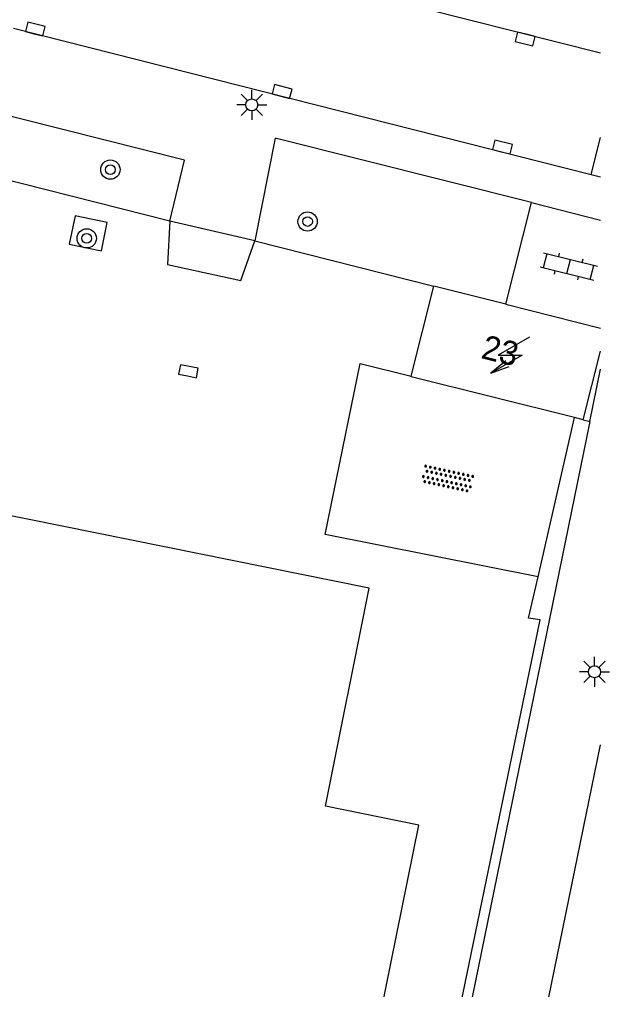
# Model space of a CAD drawing. Extents: x 124000 to 128010, y 398999 to 403000.
# Drawn here: x 127975.89 to 128000.38, y 399824.9 to 399865.12 of the extents above; entities that cross this region are included whole.
import ezdxf

# ---------------------------------------------------------------- set-up
doc = ezdxf.new("R2010")
doc.units = 0
for name, color, linetype in [('gg-afsc-hekwerk', 7, 'Continuous'), ('gg-anno-huisnummerreeks BGT', 7, 'Continuous'), ('gg-bbg-hoofdgebouw', 7, 'Continuous'), ('gg-knt-verharding', 7, 'Continuous'), ('gt-grn-weggrens', 7, 'Continuous'), ('gt-symb-boom', 7, 'Continuous'), ('gt-symb-klinker verharding', 7, 'Continuous'), ('gt-symb-kolk', 7, 'Continuous'), ('gt-symb-lichtmast', 7, 'Continuous'), ('gt-symb-overige verharding', 7, 'Continuous'), ('gt-symb-trafo symbool', 7, 'Continuous')]:
    doc.layers.add(name, color=color, linetype=linetype)

# ---------------------------------------------------------------- blocks, each defined once
blk = doc.blocks.new('gt0-LMAST')
at = {"layer": 'gt-symb-lichtmast'}
for p, q in [((-0.182, 0.173), (-0.447, 0.438)), ((-0.005, 0.246), (-0.005, 0.621)), ((0.172, 0.173), (0.437, 0.438)), ((-0.255, -0.004), (-0.63, -0.004)), ((-0.182, -0.181), (-0.447, -0.446)), ((-0.005, -0.254), (-0.005, -0.629)), ((0.437, -0.446), (0.172, -0.181)), ((0.245, -0.004), (0.62, -0.004))]:
    blk.add_line(p, q, dxfattribs=at)
blk.add_circle((-0.005, -0.004), 0.25, dxfattribs=at)
blk = doc.blocks.new('gt0-KL1')
at = {"layer": 'gt-symb-klinker verharding'}
for p, q in [((-0.5, 0.3), (-0.5, 0.45)), ((0.5, 0.3), (0.5, 0.45)), ((-1.15, 0.3), (1.15, 0.3)), ((-1, -0.3), (-1, 0.3)), ((0, -0.3), (0, 0.3)), ((1, -0.3), (1, 0.3)), ((-1.15, -0.3), (1.15, -0.3)), ((-0.5, -0.45), (-0.5, -0.3)), ((0.5, -0.45), (0.5, -0.3))]:
    blk.add_line(p, q, dxfattribs=at)
blk = doc.blocks.new('gt0-OVH')
at = {"layer": 'gt-symb-overige verharding'}
for points in [[(-0.972, 0.298), (-0.967, 0.308), (-0.965, 0.319), (-0.966, 0.33), (-0.971, 0.34), (-0.978, 0.348), (-0.988, 0.353), (-0.999, 0.355), (-1.01, 0.354), (-1.02, 0.349), (-1.028, 0.342), (-1.033, 0.332), (-1.035, 0.321), (-1.034, 0.31), (-1.029, 0.3), (-1.022, 0.292), (-1.012, 0.287), (-1.001, 0.285), (-0.99, 0.286), (-0.98, 0.291)], [(-0.872, 0.106), (-0.867, 0.116), (-0.865, 0.126), (-0.866, 0.137), (-0.871, 0.147), (-0.878, 0.156), (-0.888, 0.161), (-0.899, 0.163), (-0.91, 0.162), (-0.92, 0.157), (-0.928, 0.15), (-0.933, 0.14), (-0.935, 0.129), (-0.934, 0.118), (-0.929, 0.108), (-0.922, 0.1), (-0.912, 0.095), (-0.901, 0.092), (-0.89, 0.094), (-0.88, 0.098)], [(-0.772, 0.298), (-0.767, 0.308), (-0.765, 0.319), (-0.766, 0.33), (-0.771, 0.34), (-0.778, 0.348), (-0.788, 0.353), (-0.799, 0.355), (-0.81, 0.354), (-0.82, 0.349), (-0.828, 0.342), (-0.833, 0.332), (-0.835, 0.321), (-0.834, 0.31), (-0.829, 0.3), (-0.822, 0.292), (-0.812, 0.287), (-0.801, 0.285), (-0.79, 0.286), (-0.78, 0.291)], [(-0.672, 0.106), (-0.667, 0.116), (-0.665, 0.126), (-0.666, 0.137), (-0.671, 0.147), (-0.678, 0.156), (-0.688, 0.161), (-0.699, 0.163), (-0.71, 0.162), (-0.72, 0.157), (-0.728, 0.15), (-0.733, 0.14), (-0.735, 0.129), (-0.734, 0.118), (-0.729, 0.108), (-0.722, 0.1), (-0.712, 0.095), (-0.701, 0.092), (-0.69, 0.094), (-0.68, 0.098)], [(-0.572, 0.298), (-0.567, 0.308), (-0.565, 0.319), (-0.566, 0.33), (-0.571, 0.34), (-0.578, 0.348), (-0.588, 0.353), (-0.599, 0.355), (-0.61, 0.354), (-0.62, 0.349), (-0.628, 0.342), (-0.633, 0.332), (-0.635, 0.321), (-0.634, 0.31), (-0.629, 0.3), (-0.622, 0.292), (-0.612, 0.287), (-0.601, 0.285), (-0.59, 0.286), (-0.58, 0.291)], [(-0.472, 0.106), (-0.467, 0.116), (-0.465, 0.126), (-0.466, 0.137), (-0.471, 0.147), (-0.478, 0.156), (-0.488, 0.161), (-0.499, 0.163), (-0.51, 0.162), (-0.52, 0.157), (-0.528, 0.15), (-0.533, 0.14), (-0.535, 0.129), (-0.534, 0.118), (-0.529, 0.108), (-0.522, 0.1), (-0.512, 0.095), (-0.501, 0.092), (-0.49, 0.094), (-0.48, 0.098)], [(-0.372, 0.298), (-0.367, 0.308), (-0.365, 0.319), (-0.366, 0.33), (-0.371, 0.34), (-0.378, 0.348), (-0.388, 0.353), (-0.399, 0.355), (-0.41, 0.354), (-0.42, 0.349), (-0.428, 0.342), (-0.433, 0.332), (-0.435, 0.321), (-0.434, 0.31), (-0.429, 0.3), (-0.422, 0.292), (-0.412, 0.287), (-0.401, 0.285), (-0.39, 0.286), (-0.38, 0.291)], [(-0.272, 0.106), (-0.267, 0.116), (-0.265, 0.126), (-0.266, 0.137), (-0.271, 0.147), (-0.278, 0.156), (-0.288, 0.161), (-0.299, 0.163), (-0.31, 0.162), (-0.32, 0.157), (-0.328, 0.15), (-0.333, 0.14), (-0.335, 0.129), (-0.334, 0.118), (-0.329, 0.108), (-0.322, 0.1), (-0.312, 0.095), (-0.301, 0.092), (-0.29, 0.094), (-0.28, 0.098)], [(-0.172, 0.298), (-0.167, 0.308), (-0.165, 0.319), (-0.166, 0.33), (-0.171, 0.34), (-0.178, 0.348), (-0.188, 0.353), (-0.199, 0.355), (-0.21, 0.354), (-0.22, 0.349), (-0.228, 0.342), (-0.233, 0.332), (-0.235, 0.321), (-0.234, 0.31), (-0.229, 0.3), (-0.222, 0.292), (-0.212, 0.287), (-0.201, 0.285), (-0.19, 0.286), (-0.18, 0.291)], [(-0.072, 0.106), (-0.067, 0.116), (-0.065, 0.126), (-0.066, 0.137), (-0.071, 0.147), (-0.078, 0.156), (-0.088, 0.161), (-0.099, 0.163), (-0.11, 0.162), (-0.12, 0.157), (-0.128, 0.15), (-0.133, 0.14), (-0.135, 0.129), (-0.134, 0.118), (-0.129, 0.108), (-0.122, 0.1), (-0.112, 0.095), (-0.101, 0.092), (-0.09, 0.094), (-0.08, 0.098)], [(0.028, 0.298), (0.033, 0.308), (0.035, 0.319), (0.034, 0.33), (0.029, 0.34), (0.022, 0.348), (0.012, 0.353), (0.001, 0.355), (-0.01, 0.354), (-0.02, 0.349), (-0.028, 0.342), (-0.033, 0.332), (-0.035, 0.321), (-0.034, 0.31), (-0.029, 0.3), (-0.022, 0.292), (-0.012, 0.287), (-0.001, 0.285), (0.01, 0.286), (0.02, 0.291)], [(0.128, 0.106), (0.133, 0.116), (0.135, 0.126), (0.134, 0.137), (0.129, 0.147), (0.122, 0.156), (0.112, 0.161), (0.101, 0.163), (0.09, 0.162), (0.08, 0.157), (0.072, 0.15), (0.067, 0.14), (0.065, 0.129), (0.066, 0.118), (0.071, 0.108), (0.078, 0.1), (0.088, 0.095), (0.099, 0.092), (0.11, 0.094), (0.12, 0.098)], [(0.228, 0.298), (0.233, 0.308), (0.235, 0.319), (0.234, 0.33), (0.229, 0.34), (0.222, 0.348), (0.212, 0.353), (0.201, 0.355), (0.19, 0.354), (0.18, 0.349), (0.172, 0.342), (0.167, 0.332), (0.165, 0.321), (0.166, 0.31), (0.171, 0.3), (0.178, 0.292), (0.188, 0.287), (0.199, 0.285), (0.21, 0.286), (0.22, 0.291)], [(0.328, 0.106), (0.333, 0.116), (0.335, 0.126), (0.334, 0.137), (0.329, 0.147), (0.322, 0.156), (0.312, 0.161), (0.301, 0.163), (0.29, 0.162), (0.28, 0.157), (0.272, 0.15), (0.267, 0.14), (0.265, 0.129), (0.266, 0.118), (0.271, 0.108), (0.278, 0.1), (0.288, 0.095), (0.299, 0.092), (0.31, 0.094), (0.32, 0.098)], [(0.428, 0.298), (0.433, 0.308), (0.435, 0.319), (0.434, 0.33), (0.429, 0.34), (0.422, 0.348), (0.412, 0.353), (0.401, 0.355), (0.39, 0.354), (0.38, 0.349), (0.372, 0.342), (0.367, 0.332), (0.365, 0.321), (0.366, 0.31), (0.371, 0.3), (0.378, 0.292), (0.388, 0.287), (0.399, 0.285), (0.41, 0.286), (0.42, 0.291)], [(0.528, 0.106), (0.533, 0.116), (0.535, 0.126), (0.534, 0.137), (0.529, 0.147), (0.522, 0.156), (0.512, 0.161), (0.501, 0.163), (0.49, 0.162), (0.48, 0.157), (0.472, 0.15), (0.467, 0.14), (0.465, 0.129), (0.466, 0.118), (0.471, 0.108), (0.478, 0.1), (0.488, 0.095), (0.499, 0.092), (0.51, 0.094), (0.52, 0.098)], [(0.628, 0.298), (0.633, 0.308), (0.635, 0.319), (0.634, 0.33), (0.629, 0.34), (0.622, 0.348), (0.612, 0.353), (0.601, 0.355), (0.59, 0.354), (0.58, 0.349), (0.572, 0.342), (0.567, 0.332), (0.565, 0.321), (0.566, 0.31), (0.571, 0.3), (0.578, 0.292), (0.588, 0.287), (0.599, 0.285), (0.61, 0.286), (0.62, 0.291)], [(0.728, 0.106), (0.733, 0.116), (0.735, 0.126), (0.734, 0.137), (0.729, 0.147), (0.722, 0.156), (0.712, 0.161), (0.701, 0.163), (0.69, 0.162), (0.68, 0.157), (0.672, 0.15), (0.667, 0.14), (0.665, 0.129), (0.666, 0.118), (0.671, 0.108), (0.678, 0.1), (0.688, 0.095), (0.699, 0.092), (0.71, 0.094), (0.72, 0.098)], [(0.828, 0.298), (0.833, 0.308), (0.835, 0.319), (0.834, 0.33), (0.829, 0.34), (0.822, 0.348), (0.812, 0.353), (0.801, 0.355), (0.79, 0.354), (0.78, 0.349), (0.772, 0.342), (0.767, 0.332), (0.765, 0.321), (0.766, 0.31), (0.771, 0.3), (0.778, 0.292), (0.788, 0.287), (0.799, 0.285), (0.81, 0.286), (0.82, 0.291)], [(0.928, 0.106), (0.933, 0.116), (0.935, 0.126), (0.934, 0.137), (0.929, 0.147), (0.922, 0.156), (0.912, 0.161), (0.901, 0.163), (0.89, 0.162), (0.88, 0.157), (0.872, 0.15), (0.867, 0.14), (0.865, 0.129), (0.866, 0.118), (0.871, 0.108), (0.878, 0.1), (0.888, 0.095), (0.899, 0.092), (0.91, 0.094), (0.92, 0.098)], [(1.028, 0.298), (1.033, 0.308), (1.035, 0.319), (1.034, 0.33), (1.029, 0.34), (1.022, 0.348), (1.012, 0.353), (1.001, 0.355), (0.99, 0.354), (0.98, 0.349), (0.972, 0.342), (0.967, 0.332), (0.965, 0.321), (0.966, 0.31), (0.971, 0.3), (0.978, 0.292), (0.988, 0.287), (0.999, 0.285), (1.01, 0.286), (1.02, 0.291)], [(-0.972, -0.142), (-0.967, -0.132), (-0.965, -0.121), (-0.966, -0.11), (-0.971, -0.1), (-0.978, -0.092), (-0.988, -0.087), (-0.999, -0.085), (-1.01, -0.086), (-1.02, -0.091), (-1.028, -0.098), (-1.033, -0.108), (-1.035, -0.119), (-1.034, -0.13), (-1.029, -0.14), (-1.022, -0.148), (-1.012, -0.153), (-1.001, -0.155), (-0.99, -0.154), (-0.98, -0.149)], [(-0.872, -0.334), (-0.867, -0.324), (-0.865, -0.314), (-0.866, -0.303), (-0.871, -0.293), (-0.878, -0.284), (-0.888, -0.279), (-0.899, -0.277), (-0.91, -0.278), (-0.92, -0.283), (-0.928, -0.29), (-0.933, -0.3), (-0.935, -0.311), (-0.934, -0.322), (-0.929, -0.332), (-0.922, -0.34), (-0.912, -0.345), (-0.901, -0.348), (-0.89, -0.346), (-0.88, -0.342)], [(-0.772, -0.142), (-0.767, -0.132), (-0.765, -0.121), (-0.766, -0.11), (-0.771, -0.1), (-0.778, -0.092), (-0.788, -0.087), (-0.799, -0.085), (-0.81, -0.086), (-0.82, -0.091), (-0.828, -0.098), (-0.833, -0.108), (-0.835, -0.119), (-0.834, -0.13), (-0.829, -0.14), (-0.822, -0.148), (-0.812, -0.153), (-0.801, -0.155), (-0.79, -0.154), (-0.78, -0.149)], [(-0.672, -0.334), (-0.667, -0.324), (-0.665, -0.314), (-0.666, -0.303), (-0.671, -0.293), (-0.678, -0.284), (-0.688, -0.279), (-0.699, -0.277), (-0.71, -0.278), (-0.72, -0.283), (-0.728, -0.29), (-0.733, -0.3), (-0.735, -0.311), (-0.734, -0.322), (-0.729, -0.332), (-0.722, -0.34), (-0.712, -0.345), (-0.701, -0.348), (-0.69, -0.346), (-0.68, -0.342)], [(-0.572, -0.142), (-0.567, -0.132), (-0.565, -0.121), (-0.566, -0.11), (-0.571, -0.1), (-0.578, -0.092), (-0.588, -0.087), (-0.599, -0.085), (-0.61, -0.086), (-0.62, -0.091), (-0.628, -0.098), (-0.633, -0.108), (-0.635, -0.119), (-0.634, -0.13), (-0.629, -0.14), (-0.622, -0.148), (-0.612, -0.153), (-0.601, -0.155), (-0.59, -0.154), (-0.58, -0.149)], [(-0.472, -0.334), (-0.467, -0.324), (-0.465, -0.314), (-0.466, -0.303), (-0.471, -0.293), (-0.478, -0.284), (-0.488, -0.279), (-0.499, -0.277), (-0.51, -0.278), (-0.52, -0.283), (-0.528, -0.29), (-0.533, -0.3), (-0.535, -0.311), (-0.534, -0.322), (-0.529, -0.332), (-0.522, -0.34), (-0.512, -0.345), (-0.501, -0.348), (-0.49, -0.346), (-0.48, -0.342)], [(-0.372, -0.142), (-0.367, -0.132), (-0.365, -0.121), (-0.366, -0.11), (-0.371, -0.1), (-0.378, -0.092), (-0.388, -0.087), (-0.399, -0.085), (-0.41, -0.086), (-0.42, -0.091), (-0.428, -0.098), (-0.433, -0.108), (-0.435, -0.119), (-0.434, -0.13), (-0.429, -0.14), (-0.422, -0.148), (-0.412, -0.153), (-0.401, -0.155), (-0.39, -0.154), (-0.38, -0.149)], [(-0.272, -0.334), (-0.267, -0.324), (-0.265, -0.314), (-0.266, -0.303), (-0.271, -0.293), (-0.278, -0.284), (-0.288, -0.279), (-0.299, -0.277), (-0.31, -0.278), (-0.32, -0.283), (-0.328, -0.29), (-0.333, -0.3), (-0.335, -0.311), (-0.334, -0.322), (-0.329, -0.332), (-0.322, -0.34), (-0.312, -0.345), (-0.301, -0.348), (-0.29, -0.346), (-0.28, -0.342)], [(-0.172, -0.142), (-0.167, -0.132), (-0.165, -0.121), (-0.166, -0.11), (-0.171, -0.1), (-0.178, -0.092), (-0.188, -0.087), (-0.199, -0.085), (-0.21, -0.086), (-0.22, -0.091), (-0.228, -0.098), (-0.233, -0.108), (-0.235, -0.119), (-0.234, -0.13), (-0.229, -0.14), (-0.222, -0.148), (-0.212, -0.153), (-0.201, -0.155), (-0.19, -0.154), (-0.18, -0.149)], [(-0.072, -0.334), (-0.067, -0.324), (-0.065, -0.314), (-0.066, -0.303), (-0.071, -0.293), (-0.078, -0.284), (-0.088, -0.279), (-0.099, -0.277), (-0.11, -0.278), (-0.12, -0.283), (-0.128, -0.29), (-0.133, -0.3), (-0.135, -0.311), (-0.134, -0.322), (-0.129, -0.332), (-0.122, -0.34), (-0.112, -0.345), (-0.101, -0.348), (-0.09, -0.346), (-0.08, -0.342)], [(0.028, -0.142), (0.033, -0.132), (0.035, -0.121), (0.034, -0.11), (0.029, -0.1), (0.022, -0.092), (0.012, -0.087), (0.001, -0.085), (-0.01, -0.086), (-0.02, -0.091), (-0.028, -0.098), (-0.033, -0.108), (-0.035, -0.119), (-0.034, -0.13), (-0.029, -0.14), (-0.022, -0.148), (-0.012, -0.153), (-0.001, -0.155), (0.01, -0.154), (0.02, -0.149)], [(0.128, -0.334), (0.133, -0.324), (0.135, -0.314), (0.134, -0.303), (0.129, -0.293), (0.122, -0.284), (0.112, -0.279), (0.101, -0.277), (0.09, -0.278), (0.08, -0.283), (0.072, -0.29), (0.067, -0.3), (0.065, -0.311), (0.066, -0.322), (0.071, -0.332), (0.078, -0.34), (0.088, -0.345), (0.099, -0.348), (0.11, -0.346), (0.12, -0.342)], [(0.228, -0.142), (0.233, -0.132), (0.235, -0.121), (0.234, -0.11), (0.229, -0.1), (0.222, -0.092), (0.212, -0.087), (0.201, -0.085), (0.19, -0.086), (0.18, -0.091), (0.172, -0.098), (0.167, -0.108), (0.165, -0.119), (0.166, -0.13), (0.171, -0.14), (0.178, -0.148), (0.188, -0.153), (0.199, -0.155), (0.21, -0.154), (0.22, -0.149)], [(0.328, -0.334), (0.333, -0.324), (0.335, -0.314), (0.334, -0.303), (0.329, -0.293), (0.322, -0.284), (0.312, -0.279), (0.301, -0.277), (0.29, -0.278), (0.28, -0.283), (0.272, -0.29), (0.267, -0.3), (0.265, -0.311), (0.266, -0.322), (0.271, -0.332), (0.278, -0.34), (0.288, -0.345), (0.299, -0.348), (0.31, -0.346), (0.32, -0.342)], [(0.428, -0.142), (0.433, -0.132), (0.435, -0.121), (0.434, -0.11), (0.429, -0.1), (0.422, -0.092), (0.412, -0.087), (0.401, -0.085), (0.39, -0.086), (0.38, -0.091), (0.372, -0.098), (0.367, -0.108), (0.365, -0.119), (0.366, -0.13), (0.371, -0.14), (0.378, -0.148), (0.388, -0.153), (0.399, -0.155), (0.41, -0.154), (0.42, -0.149)], [(0.528, -0.334), (0.533, -0.324), (0.535, -0.314), (0.534, -0.303), (0.529, -0.293), (0.522, -0.284), (0.512, -0.279), (0.501, -0.277), (0.49, -0.278), (0.48, -0.283), (0.472, -0.29), (0.467, -0.3), (0.465, -0.311), (0.466, -0.322), (0.471, -0.332), (0.478, -0.34), (0.488, -0.345), (0.499, -0.348), (0.51, -0.346), (0.52, -0.342)], [(0.628, -0.142), (0.633, -0.132), (0.635, -0.121), (0.634, -0.11), (0.629, -0.1), (0.622, -0.092), (0.612, -0.087), (0.601, -0.085), (0.59, -0.086), (0.58, -0.091), (0.572, -0.098), (0.567, -0.108), (0.565, -0.119), (0.566, -0.13), (0.571, -0.14), (0.578, -0.148), (0.588, -0.153), (0.599, -0.155), (0.61, -0.154), (0.62, -0.149)], [(0.728, -0.334), (0.733, -0.324), (0.735, -0.314), (0.734, -0.303), (0.729, -0.293), (0.722, -0.284), (0.712, -0.279), (0.701, -0.277), (0.69, -0.278), (0.68, -0.283), (0.672, -0.29), (0.667, -0.3), (0.665, -0.311), (0.666, -0.322), (0.671, -0.332), (0.678, -0.34), (0.688, -0.345), (0.699, -0.348), (0.71, -0.346), (0.72, -0.342)], [(0.828, -0.142), (0.833, -0.132), (0.835, -0.121), (0.834, -0.11), (0.829, -0.1), (0.822, -0.092), (0.812, -0.087), (0.801, -0.085), (0.79, -0.086), (0.78, -0.091), (0.772, -0.098), (0.767, -0.108), (0.765, -0.119), (0.766, -0.13), (0.771, -0.14), (0.778, -0.148), (0.788, -0.153), (0.799, -0.155), (0.81, -0.154), (0.82, -0.149)], [(0.928, -0.334), (0.933, -0.324), (0.935, -0.314), (0.934, -0.303), (0.929, -0.293), (0.922, -0.284), (0.912, -0.279), (0.901, -0.277), (0.89, -0.278), (0.88, -0.283), (0.872, -0.29), (0.867, -0.3), (0.865, -0.311), (0.866, -0.322), (0.871, -0.332), (0.878, -0.34), (0.888, -0.345), (0.899, -0.348), (0.91, -0.346), (0.92, -0.342)], [(1.028, -0.142), (1.033, -0.132), (1.035, -0.121), (1.034, -0.11), (1.029, -0.1), (1.022, -0.092), (1.012, -0.087), (1.001, -0.085), (0.99, -0.086), (0.98, -0.091), (0.972, -0.098), (0.967, -0.108), (0.965, -0.119), (0.966, -0.13), (0.971, -0.14), (0.978, -0.148), (0.988, -0.153), (0.999, -0.155), (1.01, -0.154), (1.02, -0.149)]]:
    blk.add_lwpolyline(points, close=True, dxfattribs=at)
blk = doc.blocks.new('gt0-HSP')
at = {"layer": 'gt-symb-trafo symbool'}
for points in [[(0.771, 0.746), (-0.529, -0.004), (0.471, -0.004), (-0.829, -0.754)], [(-0.217, -0.24), (-0.829, -0.754), (-0.077, -0.48)]]:
    blk.add_lwpolyline(points, dxfattribs=at)
blk = doc.blocks.new('gt0-KOLK')
at = {"layer": 'gt-symb-kolk'}
blk.add_lwpolyline([(0, 0), (0.375, 0), (0.375, 0.4), (-0.375, 0.4), (-0.375, 0), (0, 0)], dxfattribs=at)
blk = doc.blocks.new('gt0-BOOM')
at = {"layer": 'gt-symb-boom'}
for radius in [0.4, 0.2]:
    blk.add_circle((0, 0), radius, dxfattribs=at)

msp = doc.modelspace()

# ---------------------------------------------------------------- linework, layer by layer
at = {"layer": 'gg-afsc-hekwerk'}
for p, q in [((127982.13, 399856.758), (127942.919, 399866.706)), ((127985.665, 399855.938), (127993.086, 399854.06)), ((127997.416, 399842.012), (127998.931, 399848.611))]:
    msp.add_line(p, q, dxfattribs=at)
for points in [[(127982.13, 399856.758), (127982.045, 399854.964), (127985.087, 399854.298), (127985.665, 399855.938)], [(127991.531, 399811.307), (127997.499, 399840.227), (127997.022, 399840.296), (127997.416, 399842.012)]]:
    msp.add_lwpolyline(points, dxfattribs=at)
at = {"layer": 'gg-bbg-hoofdgebouw'}
for p, q in [((127992.149, 399850.326), (127993.086, 399854.06)), ((127996.074, 399853.31), (127993.086, 399854.06)), ((127996.074, 399853.31), (128000, 399852.325)), ((127999.289, 399848.521), (128000, 399851.361)), ((127999.289, 399848.521), (127998.931, 399848.611))]:
    msp.add_line(p, q, dxfattribs=at)
for points in [[(127998.931, 399848.611), (127992.145, 399850.309), (127992.149, 399850.326)], [(127962.481, 399795.212), (127980.335, 399791.615), (127981.705, 399798.468), (127986.891, 399797.467), (127989.408, 399809.891), (127988.103, 399810.138), (127992.471, 399831.715), (127988.588, 399832.497), (127990.403, 399841.545), (127971.977, 399845.258), (127970.12, 399836.249), (127966.271, 399836.988), (127961.926, 399815.425), (127960.629, 399815.677), (127958.243, 399803.919)]]:
    msp.add_lwpolyline(points, dxfattribs=at)
at = {"layer": 'gg-knt-verharding'}
for p, q in [((127942.166, 399878.35), (128000, 399863.735)), ((127975.647, 399864.752), (127999.621, 399858.688)), ((127999.621, 399858.688), (128000, 399860.226)), ((127999.621, 399858.688), (128000, 399858.592)), ((127996.074, 399853.31), (127997.137, 399857.525)), ((127997.137, 399857.525), (128000, 399856.804)), ((127999.558, 399848.454), (128000, 399850.617)), ((127999.558, 399848.454), (127991.947, 399811.214)), ((127999.289, 399848.521), (127999.558, 399848.454)), ((127995.54, 399813.202), (128000, 399835.052))]:
    msp.add_line(p, q, dxfattribs=at)
for points in [[(127982.13, 399856.758), (127982.743, 399859.288), (127943.614, 399869.154)], [(127997.137, 399857.525), (127986.51, 399860.201), (127985.665, 399855.938)], [(127978.214, 399856.976), (127977.958, 399855.798), (127979.304, 399855.524), (127979.543, 399856.7), (127978.214, 399856.976)], [(127997.416, 399842.012), (127988.58, 399843.763), (127990.035, 399850.856), (127992.149, 399850.326)]]:
    msp.add_lwpolyline(points, dxfattribs=at)
at = {"layer": 'gt-grn-weggrens'}
msp.add_line((127985.665, 399855.938), (127982.13, 399856.758), dxfattribs=at)

# ---------------------------------------------------------------- block references
at = {"layer": 'gt-symb-boom'}
for p in [(127979.669, 399858.893), (127987.851, 399856.741), (127978.689, 399856.044)]:
    msp.add_blockref('gt0-BOOM', p, dxfattribs=at)
at = {"layer": 'gt-symb-klinker verharding', "rotation": -14.119602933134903}
msp.add_blockref('gt0-KL1', (127998.685, 399854.876), dxfattribs=at)
at = {"layer": 'gt-symb-kolk'}
for p, rotation in [((127976.506, 399864.526), -14.175142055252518), ((127996.924, 399864.505), 165.93596328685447), ((127986.744, 399861.939), -14.175142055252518), ((127995.888, 399859.631), -13.952823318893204), ((127982.869, 399850.338), -11.298700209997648)]:
    msp.add_blockref('gt0-KOLK', p, dxfattribs=dict(at, rotation=rotation))
at = {"layer": 'gt-symb-lichtmast', "rotation": 90}
msp.add_blockref('gt0-LMAST', (127985.531, 399861.581), dxfattribs=at)
at = {"layer": 'gt-symb-lichtmast'}
msp.add_blockref('gt0-LMAST', (127999.762, 399838.08), dxfattribs=at)
at = {"layer": 'gt-symb-overige verharding', "rotation": -12.298855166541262}
msp.add_blockref('gt0-OVH', (127993.657, 399846.074), dxfattribs=at)
at = {"layer": 'gt-symb-trafo symbool'}
msp.add_blockref('gt0-HSP', (127996.287, 399851.205), dxfattribs=at)

# ---------------------------------------------------------------- texts
at = {"layer": 'gg-anno-huisnummerreeks BGT'}
msp.add_text('23', height=1, rotation=345.9, dxfattribs=at).set_placement((127995.006, 399851.087))

doc.saveas('drawing.dxf')
